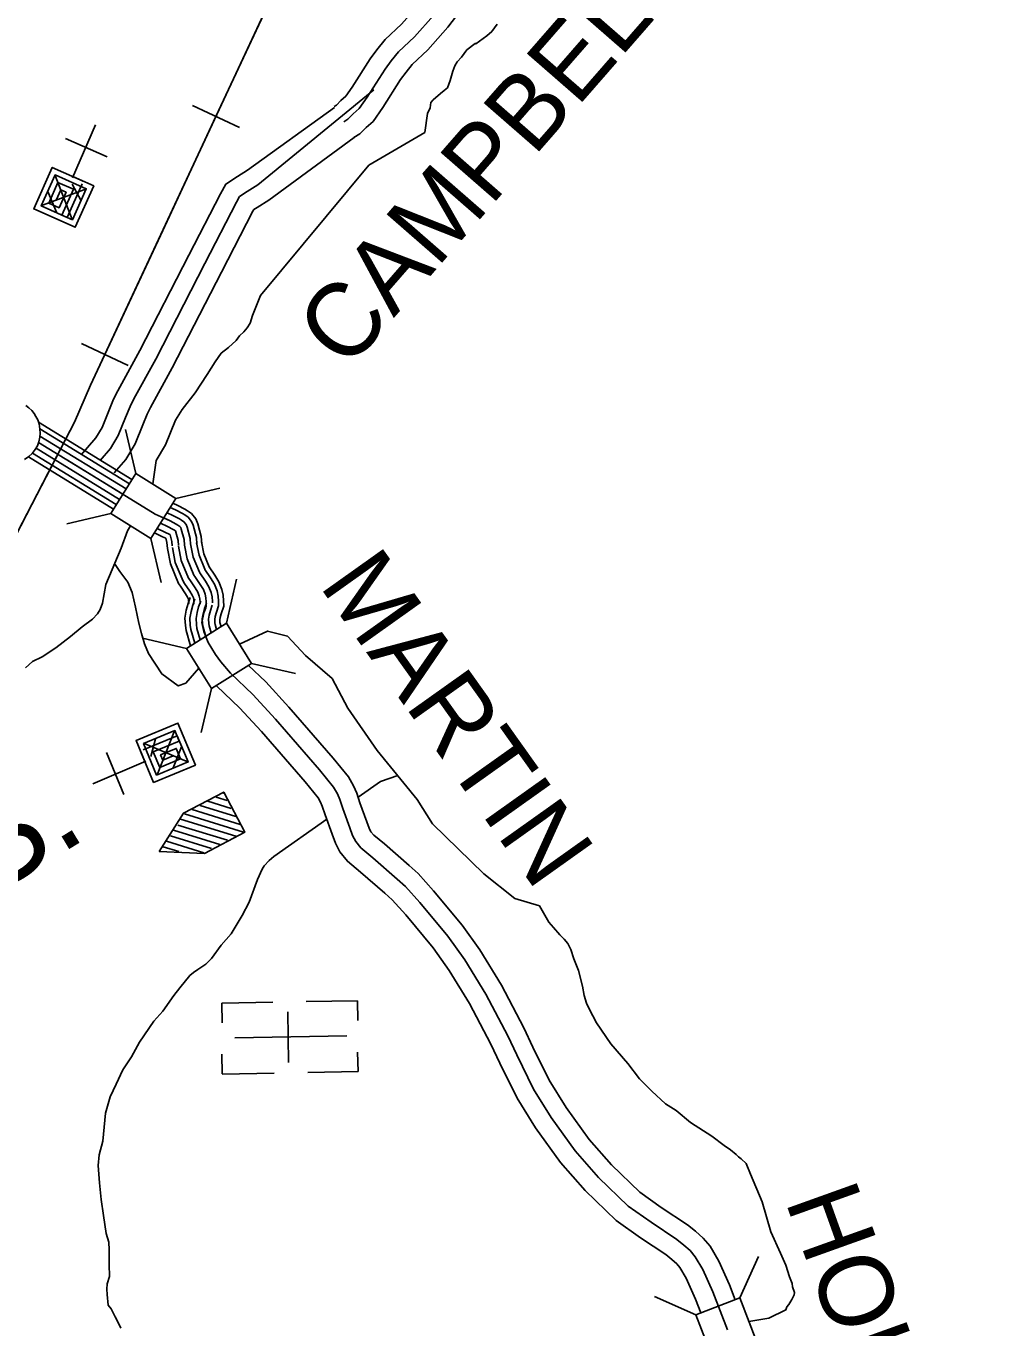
# Model space of a CAD drawing. Extents: x 1551132 to 1791609, y 378168 to 563823.
# Drawn here: x 1673917 to 1678803, y 402342 to 408888 of the extents above; entities that cross this region are included whole.
import ezdxf

# ---------------------------------------------------------------- set-up
doc = ezdxf.new("R2010")
doc.units = 0
for name, color, linetype in [('DESIGN - CONTOURS - Intermediate with optional Text', 7, 'Continuous'), ('DESIGN - DRAINAGE - Bridges and Cross Drains Size Text', 7, 'Continuous'), ('DESIGN - ROW - Right-of-Way and Easement Labels', 7, 'Continuous'), ('DESIGN - TRANSPORTATION - Text', 7, 'Continuous'), ('DESIGN - UTILITIES - Cable (Underground) with Text', 7, 'Continuous'), ('SURVEY - DRAINAGE - Storm Sewer', 7, 'Continuous'), ('SURVEY - PROPERTY - Owners', 7, 'Continuous'), ('SURVEY - TRANSPORTATION - Roads', 7, 'Continuous'), ('SURVEY - VEGETATION - Features with Text', 7, 'Continuous')]:
    doc.layers.add(name, color=color, linetype=linetype)

msp = doc.modelspace()

# ---------------------------------------------------------------- linework, layer by layer
at = {"layer": 'DESIGN - CONTOURS - Intermediate with optional Text'}
for p, q in [((1674989.673, 408377.762), (1674754.062, 408487.698)), ((1674431.561, 407181.53), (1674195.958, 407291.466))]:
    msp.add_line(p, q, dxfattribs=at)
for points in [[(1671786.471, 403385.262), (1673709.219, 406026.316), (1674160.967, 406896.772), (1674241.807, 407082.277), (1675666.392, 410135.675)], [(1674871.868, 408432.73), (1675150.928, 409030.845)], [(1674592.816, 407834.614), (1674871.868, 408432.73)], [(1674313.755, 407236.498), (1674592.816, 407834.614)], [(1674028.545, 406641.607), (1674160.967, 406896.772), (1674241.807, 407082.277), (1674313.755, 407236.498)], [(1673724.518, 406055.791), (1674028.545, 406641.607)]]:
    msp.add_lwpolyline(points, dxfattribs=at)
at = {"layer": 'DESIGN - TRANSPORTATION - Text'}
for points in [[(1675639.858, 408188.332), (1675922.826, 408352.57), (1675935.868, 408448.564), (1675948.184, 408476.465), (1675952.468, 408502.457), (1675964.626, 408516.332), (1676000.991, 408547.958), (1676019.183, 408563.775), (1676035.341, 408577.609), (1676049.74, 408613.493), (1676062.265, 408661.42), (1676072.556, 408687.345), (1676084.781, 408707.229), (1676107.056, 408731.005), (1676133.488, 408768.756), (1676175.862, 408800.315), (1676177.837, 408798.282), (1676234.311, 408837.691), (1676258.569, 408859.442), (1676285.002, 408897.193)], [(1674554.183, 406585.397), (1674571.482, 406702.701), (1674618.156, 406782.736), (1674668.163, 406906.123), (1674701.504, 406959.474), (1674768.178, 407042.843), (1674827.835, 407136.179), (1674868.551, 407199.797), (1674899.05, 407243.515), (1674935.382, 407271.132), (1674973.798, 407306.733), (1674990.064, 407330.584), (1675012.297, 407350.36), (1675028.53, 407370.193), (1675044.797, 407394.044), (1675055.213, 407431.978), (1675096.345, 407533.656), (1675639.858, 408188.332)], [(1673915.172, 405660.539), (1673949.546, 405692.19), (1673997.837, 405715.658), (1674066.385, 405760.934), (1674141.067, 405818.152), (1674199.649, 405867.545), (1674252.098, 405904.988), (1674276.422, 405932.747), (1674290.672, 405954.614), (1674301.022, 405986.54), (1674318.046, 406080.492), (1674394.795, 406262.514), (1674428.127, 406349.216), (1674442.752, 406374.817)], [(1674362.179, 406185.162), (1674389.345, 406145.402), (1674428.794, 406090.859), (1674450.276, 406040.525), (1674467.493, 405966.214), (1674484.651, 405885.887), (1674498.1, 405833.653), (1674513.55, 405781.393), (1674533.049, 405733.092), (1674600.006, 405630.147), (1674682.421, 405569.846), (1674720.47, 405584.113), (1674786.068, 405658.723)], [(1674990.755, 405779.551), (1675131.819, 405845.737), (1675231.116, 405819.953), (1675321.506, 405723.05), (1675457.103, 405606.772), (1675534.584, 405458.193), (1675683.089, 405245.013), (1675883.251, 404999.531), (1675960.732, 404876.795), (1676219.001, 404624.855), (1676373.964, 404502.11), (1676498.436, 404464.268), (1676545.593, 404381.59), (1676569.334, 404355.273), (1676600.967, 404318.847), (1676622.75, 404296.563), (1676640.524, 404274.321), (1676656.216, 404244.087), (1676671.732, 404197.836), (1676695.131, 404139.476), (1676714.306, 404061.132), (1676723.797, 404012.947), (1676735.397, 403974.755), (1676749.105, 403946.546), (1676784.379, 403876.027), (1676857.319, 403771.016), (1676942.334, 403671.872), (1677001.557, 403595.062), (1677062.939, 403532.252), (1677132.329, 403469.342), (1677186.003, 403434.666), (1677257.434, 403375.739), (1677364.782, 403306.379), (1677426.339, 403259.595), (1677458.121, 403237.186), (1677487.912, 403214.802), (1677499.795, 403202.651), (1677511.695, 403192.493), (1677537.453, 403168.159), (1677558.911, 403115.824), (1677617.476, 402976.929), (1677661.891, 402826.175), (1677710.774, 402717.439), (1677736.148, 402657.054), (1677755.539, 402598.736), (1677768.414, 402566.343), (1677771.014, 402548.476), (1677780.547, 402519.817), (1677778.588, 402508.325), (1677766.322, 402484.433), (1677752.047, 402460.565), (1677741.914, 402448.665), (1677737.739, 402432.69), (1677651.025, 402391.122), (1677551.669, 402375.221)], [(1675785.761, 405119.101), (1675698.913, 405088.825), (1675587.791, 405010.632)], [(1675429.753, 404899.42), (1675163.676, 404712.19), (1675139.443, 404692.44), (1675115.119, 404664.68), (1675104.935, 404648.772), (1675080.361, 404596.979), (1675039.104, 404483.284), (1675004.346, 404415.591), (1674949.314, 404324.088), (1674898.648, 404266.587), (1674849.883, 404199.051), (1674821.558, 404171.342), (1674781.226, 404143.767), (1674759.06, 404130.008), (1674740.877, 404114.191), (1674690.17, 404052.689), (1674659.712, 404012.988), (1674604.83, 403935.503), (1674560.239, 403883.943), (1674487.041, 403778.632), (1674448.217, 403704.972), (1674403.476, 403639.395), (1674370.677, 403567.668), (1674339.961, 403503.925), (1674317.062, 403422.064), (1674303.545, 403282.01), (1674284.779, 403212.117), (1674280.196, 403158.09), (1674287.279, 403071.871), (1674294.379, 402987.661), (1674307.528, 402907.384), (1674320.57, 402817.09), (1674334.111, 402772.864), (1674335.702, 402734.788), (1674334.902, 402660.686), (1674336.261, 402600.576), (1674325.869, 402564.641), (1674323.561, 402536.624), (1674325.286, 402510.565), (1674330.711, 402456.422), (1674344.527, 402438.23), (1674366.11, 402397.912), (1674381.785, 402365.686), (1674393.534, 402341.511)]]:
    msp.add_lwpolyline(points, dxfattribs=at)
at = {"layer": 'DESIGN - UTILITIES - Cable (Underground) with Text'}
for p, q in [((1674324.742, 408230.143), (1674116.354, 408322.981)), ((1674321.609, 405235.064), (1674409.395, 405024.593)), ((1675157.647, 403979.699), (1674900.918, 403975.254)), ((1674900.918, 403975.296), (1674902.72, 403875.598)), ((1675232.887, 403930.86), (1675237.291, 403677.473)), ((1675584.005, 403987.23), (1675326.077, 403982.61)), ((1675584.088, 403987.013), (1675585.848, 403887.482)), ((1675586.335, 403630.928), (1675584.533, 403729.26)), ((1674901.447, 403718.559), (1674903.206, 403619.561)), ((1674903.165, 403618.861), (1675163.993, 403623.573)), ((1675334.839, 403626.525), (1675586.293, 403630.878))]:
    msp.add_line(p, q, dxfattribs=at)
for points in [[(1674266.88, 408391.585), (1674150.984, 408125.196)], [(1674155.383, 408135.188), (1674153.367, 408130.521), (1674257.469, 408084.147), (1674164.722, 407875.801), (1673956.376, 407968.598), (1674049.123, 408176.944), (1674205.418, 408107.338), (1674203.785, 408103.68)], [(1674199.652, 408094.396), (1674124.196, 407925.042), (1673993.951, 407983.032), (1674063.557, 408139.277), (1674219.894, 408069.713), (1674150.288, 407913.467), (1674098.187, 407936.608), (1674156.177, 408066.895), (1674077.991, 408101.66), (1674031.618, 407997.466), (1674083.761, 407974.317), (1674118.518, 408052.419), (1674092.509, 408063.952), (1674069.276, 408011.892)], [(1674063.115, 408136.377), (1674150.071, 407915.801)], [(1674221.436, 408069.055), (1673991.751, 407983.032)], [(1674027.475, 408056.559), (1674070.203, 407951.35)], [(1674148.609, 408091.937), (1674192.745, 408011.586)], [(1674509.966, 405187.851), (1674514.649, 405189.835), (1674470.722, 405295.099), (1674681.201, 405382.961), (1674769.03, 405172.457), (1674558.609, 405084.595), (1674492.64, 405242.492), (1674496.373, 405244.017)], [(1674505.723, 405247.959), (1674676.853, 405319.312), (1674731.755, 405187.839), (1674573.933, 405121.928), (1674507.989, 405279.784), (1674665.852, 405345.669), (1674687.828, 405293.046), (1674556.264, 405238.168), (1674589.215, 405159.162), (1674694.488, 405203.147), (1674672.479, 405255.746), (1674593.572, 405222.819), (1674604.539, 405196.495), (1674657.155, 405218.412)], [(1674544.54, 405214.802), (1674567.588, 405303.343)], [(1674576.241, 405123.762), (1674664.436, 405343.878)], [(1674507.347, 405281.4), (1674733.43, 405186.206)], [(1674656.998, 405157.421), (1674698.187, 405263.096)], [(1674253.004, 405078.039), (1674520.066, 405192.135)], [(1674587.231, 404737.582), (1674814.953, 404728.312), (1675017.14, 404834.115), (1674911.479, 405036.302), (1674709.542, 404930.307), (1674587.231, 404737.582)], [(1674948.73, 404954.053), (1674831.698, 404990.142)], [(1674928.33, 404993.502), (1674873.038, 405010.684)], [(1674912.504, 405031.502), (1674908.712, 405032.652)], [(1675010.807, 404835.606), (1674714.142, 404926.874)], [(1674994.265, 404873.797), (1674752.158, 404948.299)], [(1674972.156, 404913.813), (1674792.782, 404968.933)], [(1674891.826, 404772.588), (1674659.353, 404844.382)], [(1674930.634, 404793.98), (1674680.952, 404870.69)], [(1674971.999, 404814.306), (1674694.118, 404899.682)], [(1674810.911, 404731.278), (1674624.063, 404789.007)], [(1674850.527, 404752.329), (1674644.262, 404815.615)], [(1674685.463, 404736.934), (1674606.63, 404760.932)], [(1674967.403, 403801.017), (1675530.408, 403810.966)]]:
    msp.add_lwpolyline(points, dxfattribs=at)
at = {"layer": 'SURVEY - DRAINAGE - Storm Sewer'}
for p, q in [((1674469.379, 406638.41), (1674418.249, 406859.685)), ((1674670.8, 406512.449), (1674892.115, 406563.529)), ((1674343.451, 406436.882), (1674122.143, 406385.776)), ((1674544.954, 406310.987), (1674596.027, 406089.671)), ((1674925.012, 405884.818), (1674976.048, 406106.128)), ((1674723.473, 405758.896), (1674502.155, 405809.982)), ((1675050.826, 405683.304), (1675272.136, 405632.201)), ((1674849.387, 405557.399), (1674798.292, 405336.105)), ((1677506.409, 402493.131), (1677598.763, 402700.667)), ((1677284.578, 402407.992), (1677077.092, 402500.378))]:
    msp.add_line(p, q, dxfattribs=at)
for points in [[(1674544.954, 406310.987), (1674670.833, 406512.465), (1674469.379, 406638.41), (1674343.451, 406436.882)], [(1674849.387, 405557.399), (1675050.867, 405683.312), (1674925.012, 405884.818), (1674723.473, 405758.896)], [(1677284.578, 402407.992), (1677369.767, 402186.177), (1677591.557, 402271.307), (1677506.409, 402493.131)]]:
    msp.add_lwpolyline(points, close=True, dxfattribs=at)
at = {"layer": 'SURVEY - PROPERTY - Owners'}
for points in [[(1675467.062, 408483.373), (1675477.42, 408489.89), (1675499.295, 408512.94), (1675524.536, 408534.341), (1675557.26, 408580.709), (1675647.258, 408722.513), (1675680.657, 408768.222), (1675722.598, 408820.649), (1675805.213, 408897.434), (1675895.136, 408998.512), (1675948.493, 409069.33), (1675986, 409124.298), (1676010.042, 409187.442), (1676020.991, 409222.609), (1676030.383, 409390.055)], [(1675515.378, 408406.604), (1675535.369, 408419.188), (1675561.693, 408446.922), (1675591.993, 408472.606), (1675632.65, 408530.224), (1675722.248, 408671.395), (1675752.722, 408713.104), (1675789.246, 408758.755), (1675870.12, 408833.924), (1675965.359, 408940.977), (1676022.216, 409016.437), (1676066.965, 409082.014), (1676095.806, 409157.791), (1676110.931, 409206.334), (1676120.947, 409384.98)], [(1675565.601, 408326.802), (1675595.609, 408345.686), (1675626.558, 408378.295), (1675662.116, 408408.438), (1675711.023, 408477.748), (1675800.204, 408618.26), (1675827.637, 408655.803), (1675858.528, 408694.42), (1675937.593, 408767.906), (1676038.357, 408881.167), (1676098.856, 408961.461), (1676151.121, 409038.063), (1676184.962, 409126.965), (1676204.42, 409189.417), (1676215.087, 409379.705)], [(1674289.514, 406703.259), (1674342.154, 406763.585), (1674380.895, 406829.229), (1674417.886, 406918.94), (1674440.51, 406974.758), (1674458.935, 407012.609), (1674569.191, 407213.631), (1674816.56, 407693.485), (1674974.998, 408001.86), (1674990.331, 408029.977), (1675028.639, 408055.57), (1675083.013, 408088.854), (1675665.408, 408566.675)], [(1674193.758, 406731.484), (1674268.298, 406816.912), (1674299.497, 406869.78), (1674333.93, 406953.265), (1674357.604, 407011.692), (1674378.345, 407054.293), (1674489.101, 407256.232), (1674735.912, 407734.994), (1674894.825, 408044.311), (1674921.383, 408093.004), (1674979.748, 408131.997), (1675030.322, 408162.956), (1675467.679, 408478.839)], [(1674360.554, 406641.257), (1674418.928, 406708.151), (1674465.51, 406787.078), (1674505.167, 406883.255), (1674526.692, 406936.365), (1674542.708, 406969.274), (1674652.447, 407169.346), (1674900.4, 407650.334), (1675058.338, 407957.734), (1675062.005, 407964.459), (1675079.463, 407976.126), (1675137.786, 408011.827), (1675567.443, 408327.544)], [(1674800.785, 405889.688), (1674811.993, 405843.228), (1674832.942, 405787.752), (1674870.325, 405727.217), (1674895.958, 405690.866), (1674945.398, 405634.198), (1675058.345, 405526.72), (1675171.118, 405403.208), (1675392.579, 405148.235), (1675463.711, 405061.274), (1675482.76, 405027.407), (1675495.068, 404998.814), (1675509.659, 404953.405), (1675545.575, 404856.002), (1675559.175, 404817.785), (1675574.866, 404787.551), (1675600.541, 404755.208), (1675660.072, 404706.432), (1675783.028, 404598.837), (1675824.677, 404562.295), (1675897.867, 404481.318), (1676038.172, 404311.422), (1676122.97, 404192.244), (1676229.225, 404020.739), (1676339.073, 403811.142), (1676384.072, 403714.464), (1676468.311, 403543.218), (1676556.851, 403399.965), (1676677.156, 403232.302), (1676795.828, 403098.715), (1676944.417, 402954.761), (1677059.647, 402873.293), (1677188.844, 402787.649), (1677224.568, 402759.19), (1677256.292, 402730.781), (1677281.992, 402700.43), (1677319.333, 402635.895), (1677370.165, 402523.134), (1677444.18, 402331.97)], [(1675034.488, 405674.64), (1675123.177, 405590.238), (1675238.858, 405463.543), (1675461.936, 405206.712), (1675538.909, 405112.609), (1675564.175, 405067.691), (1675580.1, 405030.699), (1675595.432, 404982.989), (1675630.857, 404886.903), (1675642.548, 404854.052), (1675651.348, 404837.102), (1675665.539, 404819.218), (1675718.696, 404775.667), (1675842.802, 404667.064), (1675888.45, 404627.022), (1675966.515, 404540.644), (1676110.187, 404366.673), (1676198.551, 404242.478), (1676308.049, 404065.74), (1676420.404, 403851.36), (1676465.895, 403753.632), (1676547.768, 403587.186), (1676632.366, 403450.316), (1676748.105, 403289.02), (1676861.385, 403161.5), (1677002.499, 403024.788), (1677110.896, 402948.145), (1677242.26, 402861.067), (1677283.134, 402828.508), (1677321.466, 402794.182), (1677356.448, 402752.873), (1677400.139, 402677.354), (1677453.863, 402558.176), (1677482.579, 402484.008)], [(1674873.891, 405572.738), (1674877.233, 405568.904), (1674990.947, 405460.693), (1675100.703, 405340.49), (1675320.481, 405087.45), (1675385.546, 405007.906), (1675398.129, 404985.531), (1675406.679, 404965.672), (1675420.503, 404922.654), (1675456.919, 404823.885), (1675472.51, 404780.084), (1675495.368, 404736.041), (1675532.975, 404688.673), (1675599.132, 404634.463), (1675720.888, 404527.919), (1675758.387, 404495.018), (1675826.502, 404419.649), (1675963.315, 404253.987), (1676044.405, 404140.025), (1676147.286, 403973.963), (1676254.525, 403769.332), (1676299.015, 403673.755), (1676385.713, 403497.509), (1676478.353, 403347.63), (1676603.408, 403173.342), (1676727.688, 403033.447), (1676884.043, 402881.968), (1677006.373, 402795.482), (1677133.32, 402711.33), (1677163.695, 402687.129), (1677188.544, 402664.879), (1677204.594, 402645.92), (1677235.335, 402592.794), (1677283.158, 402486.708), (1677309.874, 402417.697)]]:
    msp.add_lwpolyline(points, dxfattribs=at)
at = {"layer": 'SURVEY - TRANSPORTATION - Roads'}
for points in [[(1673979.988, 406895.822), (1674450.018, 406607.448)], [(1673986.629, 406826.37), (1674420.511, 406560.18)], [(1673987.071, 406862.471), (1674436.935, 406586.472)], [(1673949.747, 406739.876), (1674371.212, 406481.311)], [(1673967.913, 406765.119), (1674387.661, 406507.595)], [(1673980.146, 406793.969), (1674404.078, 406533.888)], [(1673929.681, 406722.034), (1674357.587, 406459.502)], [(1674126.151, 406704.4), (1674566.524, 406434.227), (1674642.214, 406399.293), (1674672.43, 406384.059), (1674681.08, 406378.184), (1674690.171, 406371.984), (1674695.138, 406365.95), (1674697.829, 406358.583), (1674712.179, 406306.24), (1674714.062, 406278.139)], [(1674656.055, 406488.412), (1674679.913, 406477.403), (1674716.495, 406458.961), (1674729.87, 406449.877), (1674749.253, 406436.652), (1674771.502, 406409.626), (1674780.511, 406384.976), (1674798.118, 406320.749), (1674800.585, 406283.94)], [(1674609.656, 406414.318), (1674642.214, 406399.293), (1674672.43, 406384.059), (1674681.08, 406378.184), (1674690.171, 406371.984), (1674695.138, 406365.95), (1674697.829, 406358.583), (1674712.179, 406306.24), (1674714.062, 406278.139)], [(1674626.156, 406440.852), (1674655.689, 406427.218), (1674688.179, 406410.835), (1674698.521, 406403.809), (1674711.296, 406395.101), (1674722.437, 406381.567), (1674727.387, 406368.017), (1674742.903, 406311.424), (1674744.995, 406280.215)], [(1674642.739, 406467.328), (1674669.163, 406455.136), (1674703.937, 406437.61), (1674715.962, 406429.443), (1674732.412, 406418.218), (1674749.736, 406397.176), (1674756.944, 406377.45), (1674773.619, 406316.615), (1674775.919, 406282.29)], [(1674576.357, 406361.408), (1674615.264, 406343.449), (1674640.922, 406330.507), (1674641.314, 406330.241), (1674650.739, 406295.865), (1674652.205, 406273.989)], [(1674592.94, 406387.892), (1674628.739, 406371.367), (1674656.68, 406357.283), (1674663.638, 406352.558), (1674668.155, 406349.475), (1674668.272, 406349.15), (1674681.455, 406301.057), (1674683.129, 406276.064)], [(1674562.449, 406339.499), (1674604.081, 406320.282), (1674619.514, 406312.507), (1674625.247, 406291.565), (1674628.706, 406260.156)], [(1674744.495, 406284.023), (1674757.253, 406217.996), (1674788.952, 406141.578), (1674791.06, 406138.552), (1674819.243, 406097.293), (1674836.801, 406068.026), (1674847.909, 406039.492), (1674852.45, 406017.558), (1674854.35, 405994.449), (1674854.342, 405986.982)], [(1674774.936, 406289.898), (1674787.094, 406226.971), (1674816.301, 406156.545), (1674816.576, 406156.153), (1674845.359, 406114.027), (1674864.742, 406081.718), (1674877.733, 406048.317), (1674883.191, 406021.991), (1674885.35, 405995.699), (1674885.325, 405972.265)], [(1674799.202, 406294.59), (1674810.885, 406234.122), (1674838.142, 406168.395), (1674866.175, 406127.369), (1674887.016, 406092.635), (1674901.516, 406055.35), (1674907.699, 406025.525), (1674912.182, 405971.148)], [(1674627.939, 406261.506), (1674642.98, 406183.645), (1674684.213, 406084.234), (1674693.346, 406071.134), (1674719.253, 406033.208), (1674729.82, 406015.591), (1674733.67, 406005.691), (1674734.728, 406000.582), (1674735.628, 405989.64), (1674735.628, 405985.598), (1674734.478, 405982.465)], [(1674653.188, 406266.381), (1674667.73, 406191.087), (1674706.904, 406096.66), (1674714.512, 406085.734), (1674740.911, 406047.092), (1674752.994, 406026.95), (1674758.419, 406013.016), (1674760.228, 406004.257), (1674761.352, 405990.682), (1674761.336, 405981.615), (1674761.319, 405981.373)], [(1674683.629, 406272.256), (1674697.571, 406200.062), (1674734.253, 406111.627), (1674740.028, 406103.335), (1674767.027, 406063.826), (1674780.935, 406040.642), (1674788.244, 406021.841), (1674790.968, 406008.691), (1674792.352, 405991.932), (1674792.335, 405982.965)], [(1674714.062, 406278.139), (1674727.412, 406209.029), (1674761.603, 406126.602), (1674765.544, 406120.944), (1674793.135, 406080.559), (1674808.868, 406054.334), (1674818.076, 406030.666), (1674821.709, 406013.124), (1674823.351, 405993.19), (1674823.334, 405979.115), (1674822.668, 405970.731), (1674820.476, 405962.181), (1674811.626, 405938.122), (1674800.785, 405889.688)], [(1674714.062, 406278.139), (1674727.412, 406209.029), (1674761.603, 406126.602), (1674765.544, 406120.944), (1674793.135, 406080.559), (1674808.868, 406054.334), (1674818.076, 406030.666), (1674821.709, 406013.124), (1674823.351, 405993.19), (1674823.343, 405984.573)], [(1674742.803, 406015.216), (1674731.853, 405983.932), (1674722.962, 405950.114), (1674716.512, 405911.463), (1674718.628, 405873.295), (1674721.987, 405848.12), (1674743.528, 405771.551)], [(1674766.127, 406007.049), (1674755.511, 405976.69), (1674747.153, 405944.922), (1674741.345, 405910.096), (1674743.253, 405875.612), (1674746.253, 405853.12), (1674765.419, 405785.01)], [(1674795.393, 405996.815), (1674785.177, 405967.615), (1674777.494, 405938.414), (1674772.486, 405908.38), (1674774.144, 405878.529), (1674776.685, 405859.403), (1674792.76, 405802.277)], [(1674824.651, 405986.582), (1674814.843, 405958.539), (1674807.835, 405931.905), (1674803.626, 405906.671), (1674805.026, 405881.437), (1674807.126, 405865.679), (1674820.443, 405818.352)], [(1674824.651, 405986.582), (1674814.843, 405958.539), (1674807.835, 405931.905), (1674803.626, 405906.671), (1674805.026, 405881.437), (1674807.126, 405865.679), (1674820.168, 405819.319)], [(1674853.909, 405976.348), (1674844.509, 405949.464), (1674838.176, 405925.397), (1674834.767, 405904.963), (1674835.909, 405884.346), (1674837.567, 405871.954), (1674847.534, 405836.528)], [(1674885.325, 405972.265), (1674874.175, 405940.389), (1674868.517, 405918.888), (1674865.908, 405903.246), (1674866.8, 405887.263), (1674868, 405878.237), (1674874.983, 405853.42)], [(1674912.182, 405971.148), (1674898.783, 405932.855), (1674893.691, 405913.488), (1674891.741, 405901.83), (1674892.416, 405889.671), (1674893.249, 405883.437), (1674897.741, 405867.495)]]:
    msp.add_lwpolyline(points, dxfattribs=at)
at = {"layer": 'SURVEY - VEGETATION - Features with Text'}
msp.add_lwpolyline([(1673916.281, 406979.933), (1673931.856, 406968.941), (1673946.247, 406955.182), (1673957.505, 406940.382), (1673966.955, 406924.423), (1673976.446, 406908.422), (1673983.071, 406887.738), (1673987.546, 406860.554), (1673988.213, 406841.379), (1673986.538, 406819.92), (1673980.996, 406797.053), (1673975.455, 406776.919), (1673963.347, 406758.002), (1673948.555, 406738.86), (1673931.081, 406723.676), (1673909.614, 406708)], dxfattribs=at)

# ---------------------------------------------------------------- texts
at = {"layer": 'DESIGN - DRAINAGE - Bridges and Cross Drains Size Text'}
msp.add_text('S.', height=474.9955, rotation=31.2855833, dxfattribs=at).set_placement((1673722.914, 404499.837))
at = {"layer": 'DESIGN - ROW - Right-of-Way and Easement Labels'}
for s, height, rotation, p in [('CAMPBELLS', 370.002, 48.9053167, (1675530.749, 407149.308)), ('MARTIN', 370.0034, 305.4318111, (1675387.013, 406076.326)), ('HOLLOW', 370.0075, 289.7267583, (1677731.823, 402983.196))]:
    msp.add_text(s, height=height, rotation=rotation, dxfattribs=at).set_placement(p)

doc.saveas('drawing.dxf')
